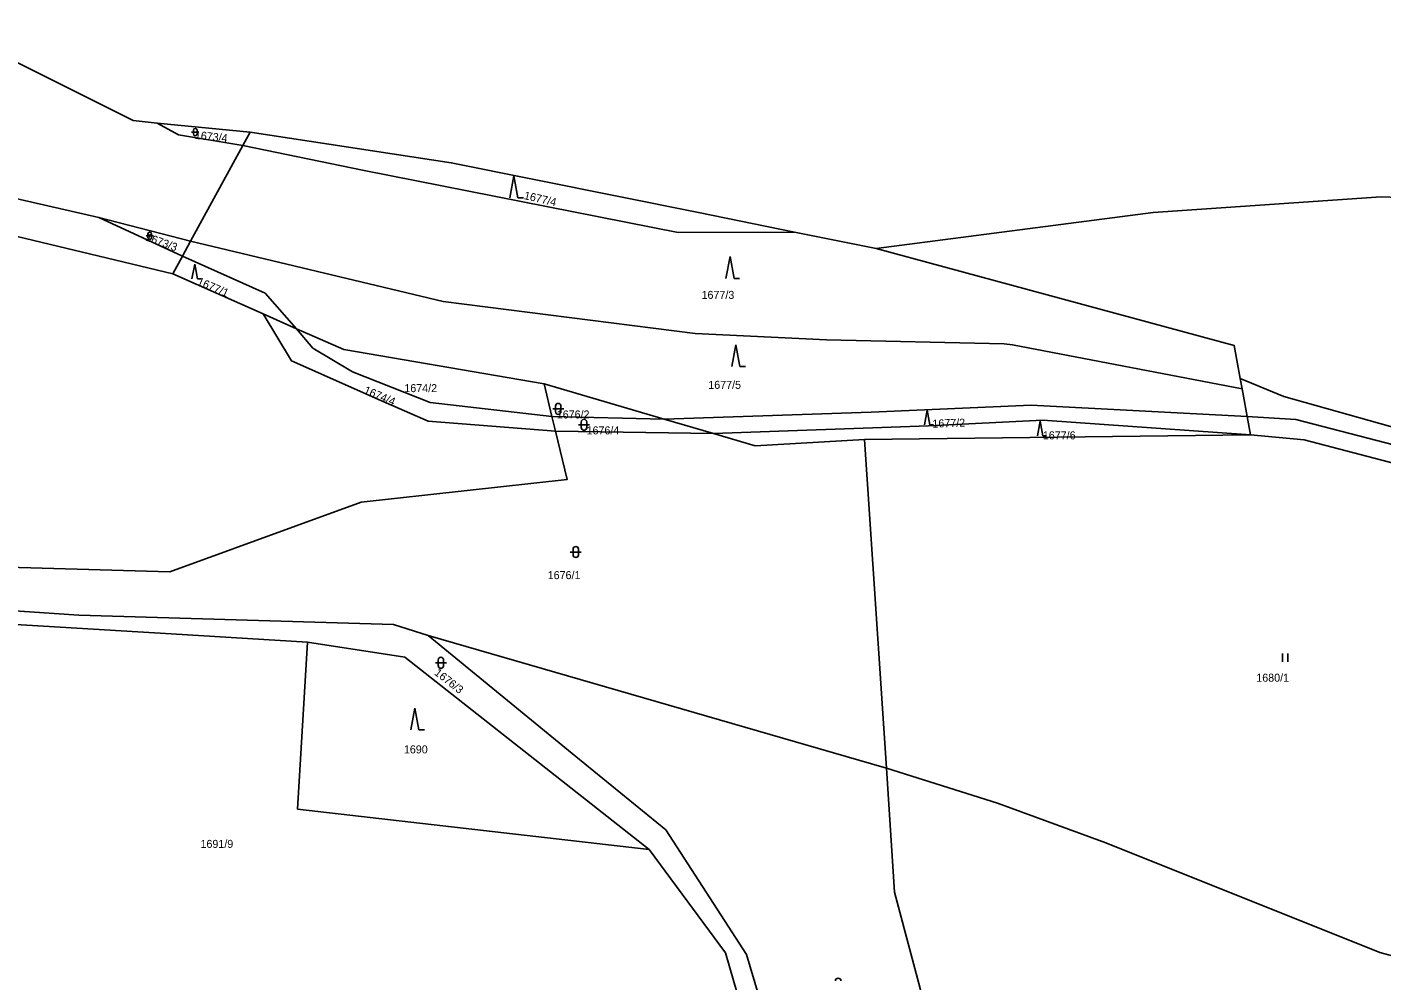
# Model space of a CAD drawing. Extents: x -587171 to -555306, y -1167727 to -1074732.
# Drawn here: x -558301.3 to -558054.2, y -1075810 to -1075636.1 of the extents above; entities that cross this region are included whole.
import ezdxf

# ---------------------------------------------------------------- set-up
doc = ezdxf.new("R2010")
doc.units = 0
for name, color, linetype in [('Hranice parcel', 7, 'Continuous'), ('Parcelní čísla', 7, 'Continuous'), ('Značky kultur', 7, 'Continuous')]:
    doc.layers.add(name, color=color, linetype=linetype)

msp = doc.modelspace()

# ---------------------------------------------------------------- linework, layer by layer
at = {"layer": 'Hranice parcel'}
for p, q in [((-558380.08, -1075649.64), (-558288.21, -1075670.83)), ((-558277.56, -1075653.58), (-558260.57, -1075655.27)), ((-558261.9, -1075657.7), (-558260.57, -1075655.27)), ((-558271.45, -1075675.15), (-558261.9, -1075657.7)), ((-558288.21, -1075670.83), (-558271.45, -1075675.15)), ((-558272.92, -1075677.84), (-558288.21, -1075670.83)), ((-558178.84, -1075669.91), (-558161.29, -1075673.45)), ((-558146.44, -1075676.44), (-558095.9, -1075669.87)), ((-558161.29, -1075673.45), (-558146.44, -1075676.44)), ((-558272.92, -1075677.84), (-558271.45, -1075675.15)), ((-558274.69, -1075681.08), (-558272.92, -1075677.84)), ((-558258.24, -1075688.37), (-558274.69, -1075681.08)), ((-558252.13, -1075691.08), (-558258.24, -1075688.37)), ((-558079.67, -1075702.05), (-558080.01, -1075700.16)), ((-558185.06, -1075707.59), (-558206.96, -1075701.16)), ((-558205.54, -1075707.09), (-558206.96, -1075701.16)), ((-558078.76, -1075707.09), (-558079.67, -1075702.05)), ((-558205.54, -1075707.09), (-558185.06, -1075707.59)), ((-558204.9, -1075709.75), (-558205.54, -1075707.09)), ((-558176.1, -1075710.22), (-558185.06, -1075707.59)), ((-558078.16, -1075710.42), (-558078.76, -1075707.09)), ((-558176.1, -1075710.22), (-558204.9, -1075709.75)), ((-558148.52, -1075711.28), (-558078.16, -1075710.42)), ((-558144.54, -1075771.21), (-558148.52, -1075711.28))]:
    msp.add_line(p, q, dxfattribs=at)
for points in [[(-558377.47, -1075637.35), (-558353.68, -1075636.44), (-558344.21, -1075636.09), (-558323.89, -1075638.2), (-558302.85, -1075642.68), (-558281.93, -1075653.14), (-558277.56, -1075653.58)], [(-558261.9, -1075657.7), (-558273.65, -1075655.73), (-558277.56, -1075653.58)], [(-558381.02, -1075654.09), (-558324.2, -1075669.24), (-558274.69, -1075681.08)], [(-558260.57, -1075655.27), (-558223.92, -1075660.83), (-558178.84, -1075669.91)], [(-558161.29, -1075673.45), (-558182.54, -1075673.53), (-558239.79, -1075662.25), (-558261.9, -1075657.7)], [(-558095.9, -1075669.87), (-558054.29, -1075667.05), (-558026.13, -1075668.07)], [(-558271.45, -1075675.15), (-558225.39, -1075686.12), (-558179.42, -1075691.93), (-558155.45, -1075693.14), (-558123.07, -1075693.84), (-558121.57, -1075694.03), (-558079.67, -1075702.05)], [(-558252.13, -1075691.08), (-558257.86, -1075684.6), (-558272.92, -1075677.84)], [(-558080.01, -1075700.16), (-558081.1, -1075694.12), (-558146.44, -1075676.44)], [(-558204.9, -1075709.75), (-558228.13, -1075707.95), (-558236.73, -1075704.15), (-558253.08, -1075696.94), (-558258.24, -1075688.37)], [(-558206.96, -1075701.16), (-558243.51, -1075694.9), (-558252.13, -1075691.08)], [(-558252.13, -1075691.08), (-558249.14, -1075694.61), (-558241.9, -1075698.97), (-558227.73, -1075704.53), (-558205.54, -1075707.09)], [(-557718.97, -1075855.39), (-557749.75, -1075824.36), (-557826.17, -1075788.29), (-557897.5, -1075764.44), (-557936.87, -1075739.11), (-557960.98, -1075727.66), (-558005.66, -1075721.12), (-558033.15, -1075714.37), (-558072.08, -1075703.44), (-558080.01, -1075700.16)], [(-558078.76, -1075707.09), (-558118.13, -1075705), (-558147.33, -1075706.33), (-558185.06, -1075707.59)], [(-558176.1, -1075710.22), (-558136.85, -1075708.82), (-558116.02, -1075707.77), (-558078.16, -1075710.42)], [(-558078.76, -1075707.09), (-558069.84, -1075707.63), (-558032.11, -1075717.42), (-558026.13, -1075723.4), (-558000.68, -1075766.95)], [(-558342.99, -1075733.49), (-558275.24, -1075735.4), (-558240.33, -1075722.71), (-558202.78, -1075718.6), (-558204.9, -1075709.75)], [(-558148.52, -1075711.28), (-558168.49, -1075712.45), (-558176.1, -1075710.22)], [(-557940.69, -1075836.37), (-557947.57, -1075828.72), (-557960.94, -1075816.27), (-557993.2, -1075786.45), (-558027.76, -1075726.58), (-558033.75, -1075720.43), (-558068.35, -1075711.37), (-558078.16, -1075710.42)], [(-558348.54, -1075739.5), (-558291.86, -1075743.32), (-558234.42, -1075745.02), (-558228.11, -1075747.01)], [(-558350.99, -1075742.16), (-558274.97, -1075746.73), (-558250.13, -1075748.21)], [(-558228.11, -1075747.01), (-558149.57, -1075769.73), (-558144.54, -1075771.21)], [(-558152.21, -1075865.26), (-558170.04, -1075805.18), (-558184.79, -1075782.45), (-558201.2, -1075769.08), (-558228.11, -1075747.01)], [(-558250.13, -1075748.21), (-558251.94, -1075778.68), (-558187.81, -1075786.03)], [(-558187.81, -1075786.03), (-558232.39, -1075750.99), (-558250.13, -1075748.21)], [(-558144.54, -1075771.21), (-558124.26, -1075777.61), (-558104.53, -1075784.8), (-558054.54, -1075804.85), (-557990.72, -1075821.88), (-557957.68, -1075830.06), (-557940.69, -1075836.37)], [(-558107.86, -1075864.39), (-558127.45, -1075852.47), (-558143.04, -1075793.8), (-558144.54, -1075771.21)], [(-558187.81, -1075786.03), (-558173.91, -1075804.9), (-558156.4, -1075865.34)]]:
    msp.add_lwpolyline(points, dxfattribs=at)
at = {"layer": 'Značky kultur'}
for p, q in [((-558271.27, -1075655.23), (-558269.93, -1075655.23)), ((-558270.94, -1075654.9), (-558270.94, -1075655.57)), ((-558270.27, -1075655.57), (-558270.27, -1075654.9)), ((-558212.5, -1075663.2), (-558213.25, -1075667.2)), ((-558211.75, -1075667.2), (-558212.5, -1075663.2)), ((-558211.75, -1075667.2), (-558210.75, -1075667.2)), ((-558279.23, -1075673.79), (-558279.23, -1075674.47)), ((-558278.57, -1075674.47), (-558278.57, -1075673.79)), ((-558279.57, -1075674.13), (-558278.23, -1075674.13)), ((-558173.06, -1075677.91), (-558173.81, -1075681.91)), ((-558172.31, -1075681.91), (-558173.06, -1075677.91)), ((-558270.7, -1075679.32), (-558271.2, -1075682)), ((-558270.2, -1075682), (-558270.7, -1075679.32)), ((-558270.2, -1075682), (-558269.53, -1075682)), ((-558172.31, -1075681.91), (-558171.31, -1075681.91)), ((-558172, -1075694), (-558172.75, -1075698)), ((-558171.25, -1075698), (-558172, -1075694)), ((-558171.25, -1075698), (-558170.25, -1075698)), ((-558205.4, -1075705.7), (-558203.4, -1075705.7)), ((-558204.9, -1075705.2), (-558204.9, -1075706.2)), ((-558203.9, -1075706.2), (-558203.9, -1075705.2)), ((-558137.1, -1075705.92), (-558137.6, -1075708.6)), ((-558136.6, -1075708.6), (-558137.1, -1075705.92)), ((-558200.2, -1075708.1), (-558200.2, -1075709.1)), ((-558199.2, -1075709.1), (-558199.2, -1075708.1)), ((-558116.5, -1075707.92), (-558117, -1075710.6)), ((-558116, -1075710.6), (-558116.5, -1075707.92)), ((-558200.7, -1075708.6), (-558198.7, -1075708.6)), ((-558136.6, -1075708.6), (-558135.93, -1075708.6)), ((-558116, -1075710.6), (-558115.33, -1075710.6)), ((-558202.2, -1075731.8), (-558200.2, -1075731.8)), ((-558201.7, -1075731.3), (-558201.7, -1075732.3)), ((-558200.7, -1075732.3), (-558200.7, -1075731.3)), ((-558072.31, -1075751.8), (-558072.31, -1075750.3)), ((-558071.31, -1075751.8), (-558071.31, -1075750.3)), ((-558226.8, -1075752), (-558224.8, -1075752)), ((-558226.3, -1075751.5), (-558226.3, -1075752.5)), ((-558225.3, -1075752.5), (-558225.3, -1075751.5)), ((-558230.56, -1075760.25), (-558231.31, -1075764.25)), ((-558229.81, -1075764.25), (-558230.56, -1075760.25)), ((-558229.81, -1075764.25), (-558228.81, -1075764.25))]:
    msp.add_line(p, q, dxfattribs=at)
for centre, radius, start, end in [((-558270.6, -1075654.9), 0.335, 0, 180), ((-558270.6, -1075655.57), 0.335, 180, 359.9879), ((-558278.9, -1075673.8), 0.335, 0, 180), ((-558278.9, -1075674.47), 0.335, 180, 359.9879), ((-558204.4, -1075705.2), 0.5, 0, 180), ((-558204.4, -1075706.2), 0.5, 180, 359.9879), ((-558199.7, -1075708.1), 0.5, 0, 180), ((-558199.7, -1075709.1), 0.5, 180, 359.9879), ((-558201.2, -1075731.3), 0.5, 0, 180), ((-558201.2, -1075732.3), 0.5, 180, 359.9879), ((-558225.8, -1075751.5), 0.5, 0, 180), ((-558225.8, -1075752.5), 0.5, 180, 359.9879), ((-558153.34, -1075810), 0.5, 0, 180)]:
    msp.add_arc(centre, radius, start, end, dxfattribs=at)

# ---------------------------------------------------------------- texts
at = {"layer": 'Parcelní čísla'}
for s, rotation, p in [('1673/4', 354, (-558270.73, -1075656.46)), ('1677/4', 347, (-558210.74, -1075667.43)), ('1673/3', 340, (-558279.8, -1075674.96)), ('1677/1', 337, (-558270.37, -1075683)), ('1674/4', 337, (-558239.98, -1075702.81)), ('1677/2', 2, (-558136.12, -1075709.13)), ('1676/3', 322, (-558227.12, -1075754.06))]:
    msp.add_text(s, height=1.46, rotation=rotation, dxfattribs=at).set_placement(p)
for s, p in [('1677/3', (-558178.26, -1075685.65)), ('1677/5', (-558177.03, -1075702.05)), ('1674/2', (-558232.47, -1075702.65)), ('1676/2', (-558204.67, -1075707.45)), ('1676/4', (-558199.23, -1075710.35)), ('1677/6', (-558116.01, -1075711.25)), ('1676/1', (-558206.32, -1075736.75)), ('1680/1', (-558077.08, -1075755.45)), ('1690', (-558232.55, -1075768.52)), ('1691/9', (-558269.65, -1075785.75))]:
    msp.add_text(s, height=1.46, dxfattribs=at).set_placement(p)

doc.saveas('drawing.dxf')
